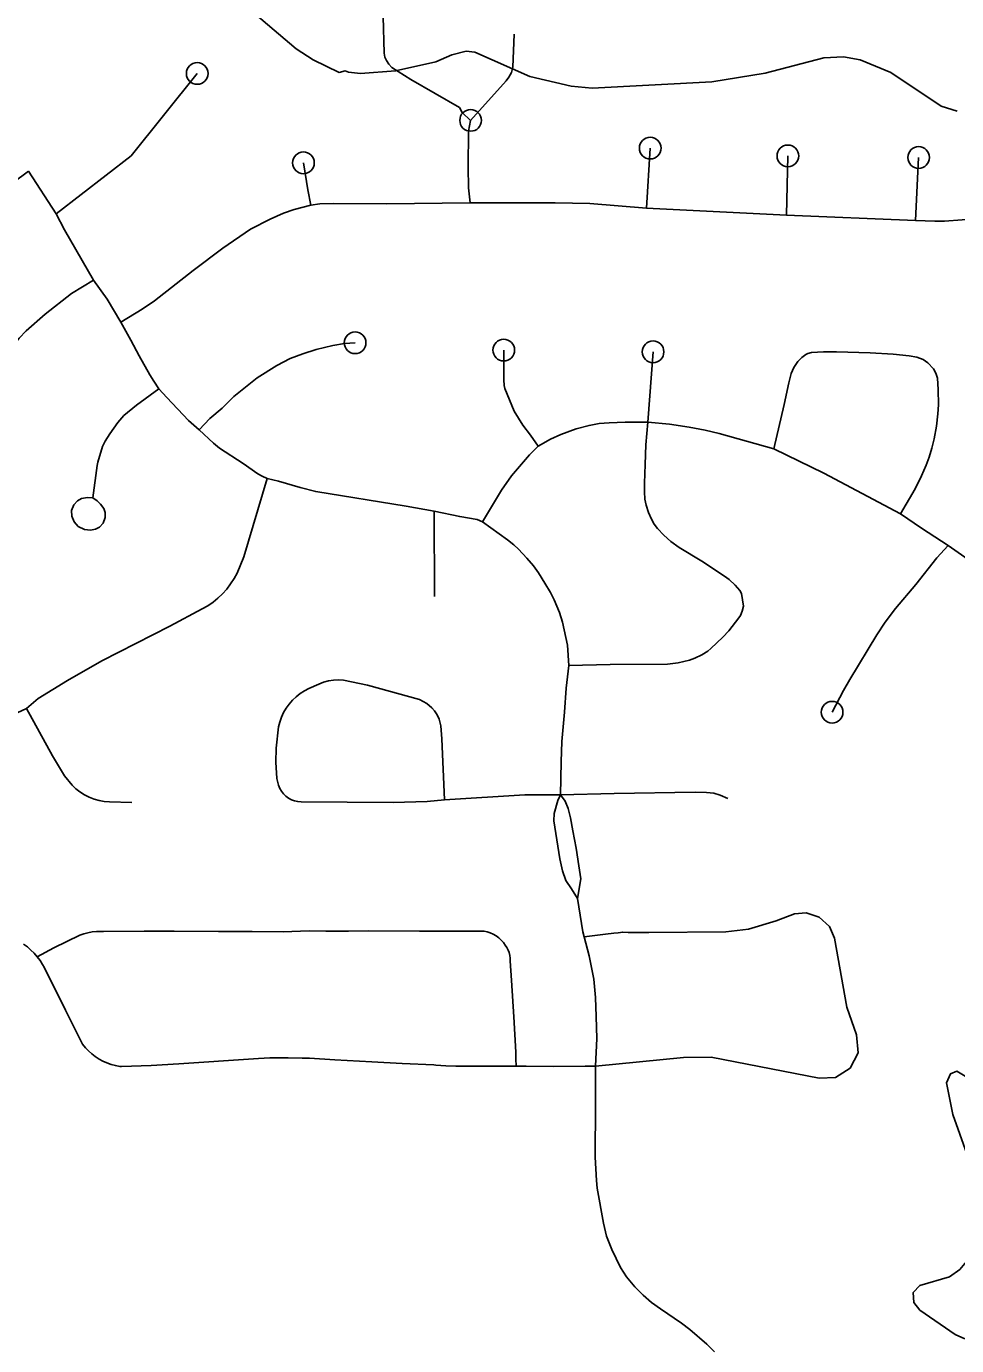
# Model space of a CAD drawing. Extents: x -19 to 366, y -4 to 359.
# Drawn here: x 146.019 to 146.424, y 191.897 to 192.473 of the extents above; entities that cross this region are included whole.
import ezdxf

# ---------------------------------------------------------------- set-up
doc = ezdxf.new("R2010")
doc.units = 0
for name, color, linetype in [('R_Striping', 7, 'Continuous'), ('R_Temp Easement', 7, 'Continuous'), ('Sheet Fence', 7, 'Continuous')]:
    doc.layers.add(name, color=color, linetype=linetype)

msp = doc.modelspace()

# ---------------------------------------------------------------- linework, layer by layer
at = {"layer": 'R_Striping'}
for points in [[(146.21233, 192.43154), (146.2087, 192.43495), (146.20741, 192.4371), (146.18625, 192.44936), (146.17792, 192.45461), (146.17662, 192.45602), (146.17562, 192.45766), (146.17496, 192.45912), (146.17461, 192.46078), (146.1742, 192.47683)], [(146.23127, 192.46917), (146.23073, 192.45479), (146.23018, 192.45244), (146.22899, 192.45033), (146.22778, 192.44884), (146.21233, 192.43154)], [(146.0315, 192.39072), (146.06423, 192.41603), (146.09307, 192.45198)], [(146.21208, 192.39555), (146.21144, 192.40211), (146.21129, 192.41119), (146.21146, 192.42679), (146.21233, 192.43154)], [(146.28905, 192.39326), (146.29064, 192.41943)], [(146.35004, 192.3902), (146.35066, 192.41604)], [(146.40636, 192.38785), (146.40771, 192.41535)], [(146.01948, 192.4094), (145.98468, 192.38351), (145.95381, 192.35127), (145.9449, 192.34457), (145.93599, 192.34131)], [(146.0315, 192.39072), (146.01948, 192.4094)], [(146.1426, 192.39457), (146.14129, 192.40125), (146.13939, 192.41302)], [(146.0479, 192.3618), (146.03517, 192.38375), (146.0315, 192.39072)], [(146.1426, 192.39457), (146.13529, 192.39271), (146.1307, 192.39102), (146.12483, 192.3885), (146.11632, 192.38414), (146.10427, 192.37588), (146.09135, 192.36613), (146.07441, 192.35291), (146.06912, 192.34924), (146.05972, 192.34358)], [(146.21208, 192.39555), (146.17558, 192.39511), (146.15267, 192.39536), (146.14661, 192.39517), (146.1426, 192.39457)], [(146.28905, 192.39326), (146.26431, 192.39536), (146.24912, 192.39563), (146.21208, 192.39555)], [(146.35004, 192.3902), (146.28905, 192.39326)], [(146.40636, 192.38785), (146.35004, 192.3902)], [(146.54223, 192.3625), (146.527, 192.36713), (146.50333, 192.37561), (146.48395, 192.38196), (146.47132, 192.38639), (146.4592, 192.38937), (146.45295, 192.39008), (146.44652, 192.39021), (146.44215, 192.38994), (146.42669, 192.38818), (146.41899, 192.38759), (146.41477, 192.38755), (146.40636, 192.38785)], [(146.0479, 192.3618), (146.03822, 192.35598), (146.02674, 192.34709), (146.01844, 192.33972), (146.01536, 192.33652), (146.00233, 192.31989), (145.99975, 192.31613), (145.99703, 192.3113), (145.98951, 192.29562), (145.986, 192.28656), (145.98438, 192.28045), (145.98056, 192.26797)], [(146.05972, 192.34358), (146.05386, 192.35356), (146.0479, 192.3618)], [(146.07636, 192.31455), (146.07411, 192.31776), (146.07246, 192.32061), (146.06779, 192.32888), (146.0642, 192.33574), (146.05972, 192.34358)], [(146.09395, 192.29662), (146.09861, 192.30156), (146.10395, 192.3061), (146.10908, 192.31121), (146.11928, 192.31924), (146.12786, 192.32471), (146.13366, 192.32764), (146.1391, 192.32977), (146.14494, 192.33161), (146.15227, 192.33341), (146.15725, 192.33424), (146.16195, 192.33458)], [(146.24176, 192.28952), (146.23847, 192.29431), (146.23512, 192.2987), (146.23129, 192.30473), (146.22727, 192.31462), (146.22697, 192.31598), (146.22683, 192.31842), (146.22675, 192.33137)], [(146.28965, 192.29996), (146.29187, 192.33061)], [(146.39984, 192.25993), (146.40619, 192.2709), (146.40895, 192.27655), (146.41099, 192.28118), (146.41231, 192.28472), (146.41347, 192.28859), (146.41444, 192.29267), (146.41544, 192.29818), (146.41608, 192.30363), (146.41629, 192.30757), (146.41621, 192.31417), (146.41587, 192.31919), (146.41522, 192.32131), (146.41421, 192.32318), (146.41167, 192.32583), (146.40961, 192.3273), (146.40688, 192.32836), (146.40362, 192.32887), (146.39666, 192.32954), (146.38663, 192.33011), (146.37181, 192.33059), (146.36622, 192.3306), (146.361, 192.33029), (146.35937, 192.32991), (146.35844, 192.32948), (146.35677, 192.32821), (146.35505, 192.32637), (146.35333, 192.32374), (146.35208, 192.32115), (146.35102, 192.3171), (146.34903, 192.30763), (146.34454, 192.28831)], [(146.07636, 192.31455), (146.06663, 192.3074), (146.06115, 192.30281), (146.05845, 192.29983), (146.05493, 192.2949), (146.05294, 192.29165), (146.05178, 192.28927), (146.0498, 192.2825), (146.04949, 192.281), (146.04752, 192.26699)], [(146.09395, 192.29662), (146.08928, 192.30074), (146.07977, 192.31075), (146.07636, 192.31455)], [(146.28965, 192.29996), (146.27974, 192.29998), (146.27274, 192.29969), (146.26837, 192.29933), (146.26401, 192.29856), (146.25831, 192.29702), (146.25163, 192.29463), (146.24714, 192.2925), (146.24176, 192.28952)], [(146.25517, 192.19385), (146.2732, 192.19435), (146.29818, 192.19449), (146.30278, 192.195), (146.30777, 192.19624), (146.31009, 192.19707), (146.31308, 192.19847), (146.3157, 192.20005), (146.31711, 192.20124), (146.32234, 192.20616), (146.32496, 192.20903), (146.32931, 192.21462), (146.32997, 192.21572), (146.33067, 192.21755), (146.33131, 192.21977), (146.33044, 192.22517), (146.32976, 192.2266), (146.32765, 192.22893), (146.32507, 192.23133), (146.32308, 192.23279), (146.31322, 192.23938), (146.30331, 192.24526), (146.29964, 192.24786), (146.29659, 192.25061), (146.29383, 192.25365), (146.29242, 192.25545), (146.29115, 192.25768), (146.28985, 192.26063), (146.28891, 192.26375), (146.28835, 192.26637), (146.28809, 192.26963), (146.2881, 192.27338), (146.28849, 192.28144), (146.28871, 192.29012), (146.28965, 192.29996)], [(146.34454, 192.28831), (146.32077, 192.29497), (146.31462, 192.29645), (146.30757, 192.29775), (146.2991, 192.29904), (146.28965, 192.29996)], [(146.1236, 192.27537), (146.12134, 192.2764), (146.11958, 192.27743), (146.11315, 192.2819), (146.10284, 192.28857), (146.10017, 192.29076), (146.09395, 192.29662)], [(146.24176, 192.28952), (146.23804, 192.28568), (146.23012, 192.27656), (146.22581, 192.27028), (146.21753, 192.25654)], [(146.39984, 192.25993), (146.36638, 192.27768), (146.34454, 192.28831)], [(146.1236, 192.27537), (146.1134, 192.24123), (146.11046, 192.23414), (146.10914, 192.23171), (146.10764, 192.22939), (146.10595, 192.22719), (146.10412, 192.22514), (146.10212, 192.22323), (146.09997, 192.22149), (146.09769, 192.21992), (146.0953, 192.21853), (146.08107, 192.21099), (146.05143, 192.19586), (146.03655, 192.18724), (146.02373, 192.17953), (146.01858, 192.17509)], [(146.19647, 192.26121), (146.18424, 192.26331), (146.14476, 192.26967), (146.13795, 192.27142), (146.12851, 192.27424), (146.1236, 192.27537)], [(146.04752, 192.26699), (146.04529, 192.2671), (146.04267, 192.26661), (146.04091, 192.26562), (146.03921, 192.26385), (146.03829, 192.26137), (146.03836, 192.25896), (146.03942, 192.25649), (146.04119, 192.25444), (146.04395, 192.25309), (146.04649, 192.25281), (146.04868, 192.25323), (146.05045, 192.25422), (146.05201, 192.25585), (146.053, 192.25833), (146.05293, 192.26052), (146.05236, 192.26229), (146.05095, 192.2642), (146.04939, 192.26569), (146.04752, 192.26699)], [(146.19659, 192.22393), (146.19647, 192.26121)], [(146.21753, 192.25654), (146.21515, 192.2575), (146.20758, 192.25879), (146.19647, 192.26121)], [(146.42064, 192.24616), (146.40893, 192.2537), (146.39984, 192.25993)], [(146.25517, 192.19385), (146.25457, 192.20267), (146.2524, 192.21278), (146.25102, 192.21689), (146.24874, 192.22245), (146.24713, 192.22563), (146.24473, 192.2298), (146.24188, 192.2343), (146.23973, 192.23729), (146.23688, 192.24064), (146.23314, 192.24459), (146.23116, 192.24645), (146.22847, 192.24866), (146.21753, 192.25654)], [(146.42064, 192.24616), (146.41564, 192.24082), (146.40654, 192.22918), (146.39768, 192.21869), (146.39317, 192.2128), (146.3895, 192.20716), (146.37768, 192.18769), (146.37498, 192.18292), (146.36998, 192.17348)], [(146.44992, 192.2255), (146.4337, 192.23708), (146.42064, 192.24616)], [(146.25148, 192.13746), (146.25176, 192.15191), (146.25211, 192.16065), (146.25329, 192.17344), (146.25392, 192.18397), (146.25517, 192.19385)], [(146.20098, 192.13525), (146.1934, 192.13453), (146.17856, 192.13411), (146.13841, 192.13437), (146.13696, 192.13448), (146.13553, 192.13479), (146.13417, 192.1353), (146.13289, 192.13599), (146.13173, 192.13685), (146.13068, 192.13786), (146.12977, 192.13901), (146.12904, 192.14027), (146.12851, 192.14162), (146.12787, 192.14465), (146.1274, 192.15167), (146.12752, 192.15782), (146.12855, 192.16706), (146.12908, 192.16921), (146.12982, 192.17131), (146.13073, 192.17333), (146.13186, 192.17524), (146.13313, 192.17705), (146.13459, 192.17872), (146.13621, 192.18025), (146.13794, 192.18162), (146.1398, 192.18282), (146.14178, 192.18384), (146.14611, 192.18578), (146.14817, 192.18656), (146.15031, 192.18712), (146.1525, 192.18746), (146.1547, 192.18757), (146.1569, 192.18745), (146.16739, 192.18534), (146.18996, 192.17899), (146.19325, 192.17728), (146.19537, 192.17545), (146.19659, 192.17413), (146.19779, 192.17227), (146.19855, 192.1705), (146.19928, 192.16747), (146.19982, 192.16194), (146.20098, 192.13525)], [(146.01858, 192.17509), (145.99784, 192.16548), (145.9878, 192.16143)], [(146.01858, 192.17509), (146.02991, 192.15445), (146.03523, 192.14575), (146.03848, 192.14172), (146.04014, 192.14012), (146.04194, 192.1387), (146.04387, 192.13745), (146.04594, 192.1364), (146.04807, 192.13556), (146.05029, 192.13493), (146.05255, 192.13452), (146.05485, 192.13434), (146.06455, 192.13411)], [(146.25148, 192.13746), (146.23592, 192.1375), (146.20098, 192.13525)], [(146.25148, 192.13746), (146.27491, 192.1381), (146.31027, 192.13859), (146.31518, 192.13842), (146.31834, 192.13813), (146.32116, 192.13732), (146.3245, 192.13582)], [(146.25889, 192.09228), (146.25638, 192.09642), (146.25385, 192.10013), (146.25235, 192.10437), (146.25123, 192.10949), (146.2486, 192.12614), (146.24869, 192.12935), (146.25037, 192.13495), (146.25148, 192.13746)], [(146.25889, 192.09228), (146.26034, 192.10081), (146.25958, 192.10644), (146.25828, 192.11418), (146.2569, 192.12182), (146.25585, 192.12743), (146.25485, 192.13148), (146.25348, 192.13475), (146.25148, 192.13746)], [(146.26186, 192.0756), (146.2613, 192.0777), (146.25889, 192.09228)], [(146.26186, 192.0756), (146.27108, 192.07676), (146.27477, 192.07708), (146.27666, 192.07724), (146.27863, 192.07762), (146.28096, 192.07737), (146.28506, 192.0775), (146.28998, 192.07743), (146.32358, 192.07766), (146.33345, 192.07891), (146.34563, 192.08248), (146.35362, 192.08555), (146.35867, 192.08597), (146.36439, 192.08411), (146.36877, 192.0801), (146.37103, 192.07493), (146.37641, 192.04487), (146.38056, 192.03287), (146.38129, 192.02492), (146.37787, 192.01833), (146.37141, 192.01422), (146.36426, 192.01399), (146.31719, 192.02303), (146.30509, 192.02296), (146.26684, 192.01916)], [(146.23212, 192.01915), (146.23204, 192.02238), (146.23205, 192.02527), (146.23119, 192.04073), (146.2301, 192.05648), (146.22949, 192.06502), (146.2295, 192.06624), (146.22939, 192.06745), (146.22912, 192.06864), (146.22868, 192.06978), (146.22813, 192.07087), (146.22744, 192.07187), (146.22662, 192.07304), (146.22566, 192.07412), (146.22459, 192.07509), (146.22343, 192.07594), (146.2222, 192.07667), (146.2209, 192.07726), (146.21954, 192.07771), (146.21816, 192.07802), (146.20764, 192.07801), (146.18997, 192.07808), (146.1679, 192.07817), (146.15902, 192.078), (146.14917, 192.07804), (146.14189, 192.07811), (146.13058, 192.07776), (146.11708, 192.07786), (146.10233, 192.07781), (146.08307, 192.078), (146.06997, 192.07797), (146.05214, 192.07788), (146.0511, 192.07792), (146.0492, 192.07788), (146.04731, 192.07769), (146.04545, 192.07735), (146.04362, 192.07686), (146.04184, 192.07623), (146.03059, 192.07075), (146.02334, 192.0668)], [(146.26684, 192.01916), (146.2674, 192.03116), (146.26711, 192.04082), (146.26675, 192.04911), (146.26606, 192.05705), (146.26405, 192.06722), (146.26186, 192.0756)], [(146.02334, 192.0668), (146.02199, 192.06835), (146.02055, 192.0698), (146.019, 192.07114), (146.01735, 192.07235)], [(146.23212, 192.01915), (146.22153, 192.01909), (146.21019, 192.01914), (146.20583, 192.01916), (146.20149, 192.01932), (146.19715, 192.01959), (146.19632, 192.01966), (146.18246, 192.02037), (146.1692, 192.0211), (146.1531, 192.02187), (146.14202, 192.02257), (146.13884, 192.02269), (146.13268, 192.02279), (146.1265, 192.02284), (146.1247, 192.02284), (146.11983, 192.02251), (146.11765, 192.02236), (146.08513, 192.02015), (146.07305, 192.0194), (146.06009, 192.01894), (146.05933, 192.01904), (146.05742, 192.0194), (146.05556, 192.0199), (146.05371, 192.02055), (146.05196, 192.02133), (146.05025, 192.02226), (146.04863, 192.02331), (146.04711, 192.02449), (146.04567, 192.02578), (146.04433, 192.02718), (146.04312, 192.02869), (146.03557, 192.04356), (146.02632, 192.06226), (146.02567, 192.06343), (146.02455, 192.06516), (146.02334, 192.0668)], [(146.26684, 192.01916), (146.26231, 192.0192), (146.24844, 192.01899), (146.23657, 192.0191), (146.23212, 192.01915)], [(146.31872, 191.89456), (146.31533, 191.89788), (146.30786, 191.90429), (146.3043, 191.90711), (146.29516, 191.91329), (146.29121, 191.91615), (146.28754, 191.91926), (146.28398, 191.92288), (146.28032, 191.92727), (146.27768, 191.93141), (146.27385, 191.93923), (146.27164, 191.94502), (146.27026, 191.95066), (146.26755, 191.966), (146.26722, 191.96928), (146.26665, 191.97945), (146.26684, 192.00233), (146.26677, 192.01658), (146.26684, 192.01916)]]:
    msp.add_lwpolyline(points, dxfattribs=at)
for centre in [(146.09307, 192.45198), (146.21233, 192.43154), (146.29064, 192.41943), (146.35066, 192.41604), (146.40771, 192.41535), (146.13939, 192.41302), (146.16195, 192.33458), (146.22675, 192.33137), (146.29187, 192.33061), (146.36998, 192.17348)]:
    msp.add_circle(centre, 0.00473, dxfattribs=at)
at = {"layer": 'R_Temp Easement'}
for points in [[(146.15911, 192.45252), (146.15759, 192.45308), (146.15494, 192.45248), (146.14372, 192.45789), (146.13629, 192.46276), (146.11128, 192.48398), (146.09336, 192.49635), (146.07593, 192.5182), (146.06483, 192.53025), (146.0399, 192.56437), (146.03321, 192.57095), (146.01018, 192.58271)], [(146.42452, 192.43558), (146.41749, 192.4378), (146.39557, 192.45241), (146.38226, 192.45799), (146.37486, 192.45925), (146.36634, 192.4588), (146.34082, 192.45214), (146.31755, 192.44834), (146.26528, 192.44563), (146.25617, 192.4465), (146.23814, 192.45071), (146.21417, 192.46132), (146.21038, 192.46167), (146.20414, 192.4601), (146.19716, 192.45701), (146.17957, 192.45307), (146.16423, 192.45199), (146.15911, 192.45252)], [(146.49601, 191.9317), (146.478, 191.95468), (146.46142, 191.96574), (146.44129, 191.9925), (146.42878, 192.01439), (146.4244, 192.01701), (146.42157, 192.01585), (146.4199, 192.01185), (146.42267, 191.99803), (146.4318, 191.97232), (146.43554, 191.95699), (146.43578, 191.95035), (146.43488, 191.9456), (146.43004, 191.9357), (146.42573, 191.93054), (146.42121, 191.92728), (146.40817, 191.92357), (146.40535, 191.92051), (146.40558, 191.91615), (146.40826, 191.91276), (146.4237, 191.90208), (146.42789, 191.90022)]]:
    msp.add_lwpolyline(points, dxfattribs=at)
at = {"layer": 'Sheet Fence'}
for points in [[(154.11585, 1.87092), (153.9063, 10.48743), (153.69602, 19.10409), (153.48501, 27.72087), (153.27327, 36.3378), (153.0608, 44.95486), (152.84759, 53.57206), (152.63366, 62.1894), (152.419, 70.80688), (152.20362, 79.42449), (151.98751, 88.04225), (151.77068, 96.66014), (151.55312, 105.27817), (151.33484, 113.89634), (151.11584, 122.51465), (150.89612, 131.13311), (150.67568, 139.7517), (150.45452, 148.37043), (150.23264, 156.98931), (150.01005, 165.60832), (149.78674, 174.22748), (149.56272, 182.84677), (149.33799, 191.46621), (149.11254, 200.0858), (148.88638, 208.70552), (148.65952, 217.32539), (148.43194, 225.9454), (148.20366, 234.56555), (147.97466, 243.18584), (147.74497, 251.80628), (147.51457, 260.42687), (147.28346, 269.04759), (147.05165, 277.66846), (146.81914, 286.28948), (146.58593, 294.91064), (146.35202, 303.53194), (146.11742, 312.15339), (145.88211, 320.77499), (145.64611, 329.39673), (145.40941, 338.01861), (145.17202, 346.64065)], [(146.77834, 1.69699), (146.57878, 10.31313), (146.37852, 18.92942), (146.17757, 27.54584), (145.97591, 36.16241), (145.77356, 44.77911), (145.57052, 53.39596), (145.36679, 62.01295), (145.16236, 70.63008), (144.95724, 79.24735), (144.75142, 87.86477), (144.54492, 96.48232), (144.33773, 105.10002), (144.12986, 113.71787), (143.92129, 122.33585), (143.71204, 130.95398), (143.5021, 139.57225), (143.29148, 148.19067), (143.08018, 156.80923), (142.8682, 165.42794), (142.65553, 174.04679), (142.44218, 182.66579), (142.22816, 191.28493), (142.01345, 199.90421), (141.79807, 208.52365), (141.58202, 217.14322), (141.36528, 225.76295), (141.14788, 234.38282), (140.9298, 243.00284), (140.71105, 251.623), (140.49162, 260.24332), (140.27153, 268.86377), (140.05077, 277.48438), (139.82934, 286.10514), (139.60724, 294.72604), (139.38447, 303.34709), (139.16105, 311.96829), (138.93695, 320.58964), (138.7122, 329.21114), (138.48678, 337.83278), (138.2607, 346.45458)], [(0, 189.51617), (7.11214, 189.52059), (14.22427, 189.53386), (21.33637, 189.55597), (28.44845, 189.58693), (35.56048, 189.62672), (42.67245, 189.67537), (49.78436, 189.73285), (56.89619, 189.79918), (64.00793, 189.87436), (71.11958, 189.95838), (78.23111, 190.05124), (85.34253, 190.15294), (92.45381, 190.26349), (99.56495, 190.38288), (106.67593, 190.51112), (113.78675, 190.6482), (120.89739, 190.79412), (128.00785, 190.94888), (135.11811, 191.11248), (142.22816, 191.28493), (149.33799, 191.46621), (156.44759, 191.65634), (163.55694, 191.85531), (170.66605, 192.06312), (177.77489, 192.27977), (184.88345, 192.50526), (191.99173, 192.73959), (199.09971, 192.98276), (206.20739, 193.23477), (213.31474, 193.49561), (220.42177, 193.7653), (227.52845, 194.04382), (234.63479, 194.33118), (241.74076, 194.62738), (248.84635, 194.93241), (255.95157, 195.24628), (263.05638, 195.56898), (270.16079, 195.90052), (277.26478, 196.24089), (284.36834, 196.5901), (291.47147, 196.94814), (298.57414, 197.31501), (305.67635, 197.69072), (312.77809, 198.07525), (319.87934, 198.46862), (326.9801, 198.87082), (334.08035, 199.28185), (341.18009, 199.7017)]]:
    msp.add_spline(points, degree=3, dxfattribs=at)

doc.saveas('drawing.dxf')
